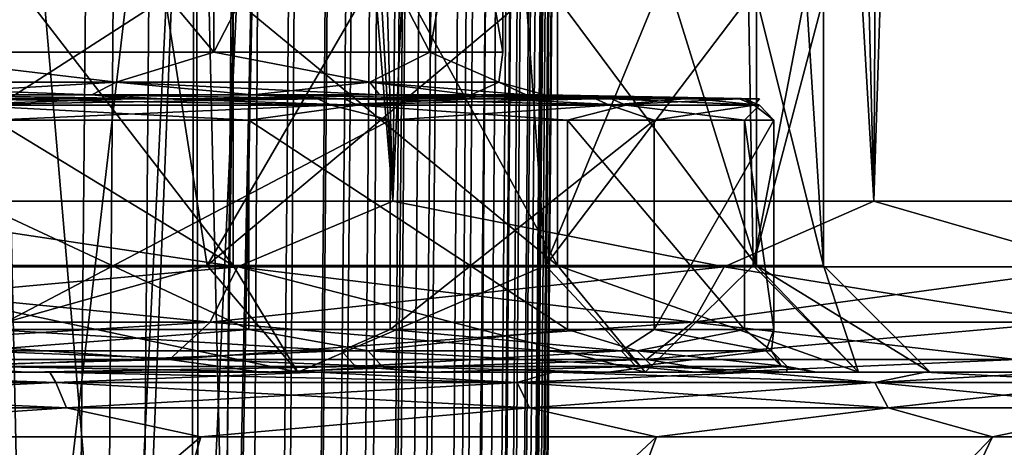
# Model space of a CAD drawing. Header units: metres. Extents: x -90 to 90, y -173 to 74.
# Tile 263 of 564: x 15.49 to 20.1, y -55.85 to -53.85. Entities that reach past the tile are written whole.
import ezdxf

# ---------------------------------------------------------------- set-up
doc = ezdxf.new("R2010")
doc.units = ezdxf.units.M
doc.layers.add('solid_509418_01', color=7, linetype='CONTINUOUS')

msp = doc.modelspace()

# ---------------------------------------------------------------- linework, layer by layer
at = {"layer": 'solid_509418_01'}
for points in [[(15.310402, 5.874205, -55.954029), (16.372875, 5.863698, -54.797184), (14.743927, -163.060379, -55.154385)], [(16.372875, 5.863698, -54.797184), (15.108577, -163.065353, -54.683773), (14.743927, -163.060379, -55.154385)], [(16.372875, 5.863698, -54.797184), (16.632189, 5.861065, -54.450817), (15.108577, -163.065353, -54.683773)], [(16.632189, 5.861065, -54.450817), (17.241098, 5.854723, -53.488232), (15.108577, -163.065353, -54.683773)], [(17.241098, 5.854723, -53.488232), (15.842864, -163.072327, -53.513393), (15.108577, -163.065353, -54.683773)], [(17.241098, 5.854723, -53.488232), (17.654461, 5.850226, -52.65501), (15.842864, -163.072327, -53.513393)], [(17.654461, 5.850226, -52.65501), (16.158733, -163.076126, -52.868156), (15.842864, -163.072327, -53.513393)], [(17.654461, 5.850226, -52.65501), (17.893648, 5.847503, -52.059464), (16.158733, -163.076126, -52.868156)], [(17.893648, 5.847503, -52.059464), (16.531191, -163.081726, -51.900558), (16.158733, -163.076126, -52.868156)], [(17.893648, 5.847503, -52.059464), (18.285818, 5.842616, -50.687416), (16.531191, -163.081726, -51.900558)], [(18.285818, 5.842616, -50.687416), (16.807076, -163.083542, -50.873444), (16.531191, -163.081726, -51.900558)], [(18.285818, 5.842616, -50.687416), (18.314426, 5.842216, -50.546135), (16.807076, -163.083542, -50.873444)], [(18.314426, 5.842216, -50.546135), (16.906757, -163.086304, -50.330494), (16.807076, -163.083542, -50.873444)], [(18.314426, 5.842216, -50.546135), (18.493048, 5.838991, -48.985577), (16.906757, -163.086304, -50.330494)], [(18.493048, 5.838991, -48.985577), (18.499296, 5.838559, -48.632053), (16.906757, -163.086304, -50.330494)], [(18.499296, 5.838559, -48.632053), (17.762625, -78.575546, -48.718208), (16.906757, -163.086304, -50.330494)], [(17.025103, -163.087265, -40.650002), (17.762625, -78.575546, -48.718208), (18.499296, 5.838559, -48.632053)], [(17.025103, -163.087265, -40.650002), (18.499296, 5.838559, -48.632053), (18.499296, 5.838559, -40.650002)], [(18.482216, 4.496449, -40.52322), (17.025103, -163.087265, -40.650002), (18.499296, 5.838559, -40.650002)], [(18.482216, 4.496449, -40.52322), (18.455626, 3.206256, -40.40168), (17.025103, -163.087265, -40.650002)], [(18.455626, 3.206256, -40.40168), (18.444931, 2.790838, -40.36272), (17.025103, -163.087265, -40.650002)], [(18.444931, 2.790838, -40.36272), (18.419622, 1.93673, -40.282879), (17.025103, -163.087265, -40.650002)], [(18.419622, 1.93673, -40.282879), (16.952126, -163.086624, -40.18782), (17.025103, -163.087265, -40.650002)], [(18.419622, 1.93673, -40.282879), (18.373222, 0.655576, -40.164223), (16.952126, -163.086624, -40.18782)], [(18.373222, 0.655576, -40.164223), (18.334635, -0.239975, -40.082218), (16.952126, -163.086624, -40.18782)], [(18.334635, -0.239975, -40.082218), (18.315598, -0.642867, -40.045658), (16.952126, -163.086624, -40.18782)], [(18.315598, -0.642867, -40.045658), (18.248158, -1.919632, -39.931229), (16.952126, -163.086624, -40.18782)], [(18.248158, -1.919632, -39.931229), (18.17218, -3.157197, -39.822956), (16.952126, -163.086624, -40.18782)], [(18.17218, -3.157197, -39.822956), (18.167789, -3.223787, -39.817219), (16.952126, -163.086624, -40.18782)], [(18.167789, -3.223787, -39.817219), (16.739193, -163.084778, -39.769085), (16.952126, -163.086624, -40.18782)], [(18.167789, -3.223787, -39.817219), (18.088278, -4.353554, -39.721313), (16.739193, -163.084778, -39.769085)], [(18.088278, -4.353554, -39.721313), (17.992371, -5.564013, -39.622272), (16.739193, -163.084778, -39.769085)], [(17.992371, -5.564013, -39.622272), (17.943262, -6.131329, -39.577263), (16.739193, -163.084778, -39.769085)], [(17.943262, -6.131329, -39.577263), (17.880413, -6.816848, -39.52449), (16.739193, -163.084778, -39.769085)], [(17.880413, -6.816848, -39.52449), (16.407185, -163.081879, -39.436752), (16.739193, -163.084778, -39.769085)], [(17.880413, -6.816848, -39.52449), (17.753563, -8.080314, -39.432198), (16.407185, -163.081879, -39.436752)], [(17.753563, -8.080314, -39.432198), (17.654057, -8.979329, -39.371258), (16.407185, -163.081879, -39.436752)], [(17.654057, -8.979329, -39.371258), (17.613789, -9.32199, -39.349133), (16.407185, -163.081879, -39.436752)], [(17.613789, -9.32199, -39.349133), (17.456699, -10.569541, -39.275501), (16.407185, -163.081879, -39.436752)], [(17.456699, -10.569541, -39.275501), (15.988667, -163.078217, -39.223415), (16.407185, -163.081879, -39.436752)], [(17.456699, -10.569541, -39.275501), (17.2904, -11.747025, -39.217407), (15.988667, -163.078217, -39.223415)], [(17.2904, -11.747025, -39.217407), (17.275391, -11.847698, -39.2131), (15.988667, -163.078217, -39.223415)], [(17.275391, -11.847698, -39.2131), (17.064644, -13.152588, -39.167915), (15.988667, -163.078217, -39.223415)], [(17.064644, -13.152588, -39.167915), (16.821955, -14.476129, -39.150002), (15.988667, -163.078217, -39.223415)], [(-15.525159, -163.074173, -39.150002), (15.525159, -163.074173, -39.150002), (16.821955, -14.476129, -39.150002)], [(13.523117, -16.790075, -39.150002), (-15.525159, -163.074173, -39.150002), (16.821955, -14.476129, -39.150002)], [(15.988667, -163.078217, -39.223415), (16.821955, -14.476129, -39.150002), (15.525159, -163.074173, -39.150002)], [(14.462703, -54.700001, 17.236015), (17.235989, -54.700001, 14.462736), (14.510107, -21.718658, 17.196127)], [(17.235989, -54.700001, 14.462736), (15.383373, -21.907896, 16.419556), (14.510107, -21.718658, 17.196127)], [(14.462703, -54.700001, -17.236015), (15.462396, -21.927004, -16.345161), (16.317293, -22, -15.491803)], [(17.235989, -54.700001, 14.462736), (16.317293, -22, 15.491803), (15.383373, -21.907896, 16.419556)], [(17.235987, -54.700001, -14.462736), (14.462703, -54.700001, -17.236015), (16.317293, -22, -15.491803)], [(17.235989, -54.700001, 14.462736), (17.564936, -22, 14.061402), (16.317293, -22, 15.491803)], [(17.235987, -54.700001, -14.462736), (16.317293, -22, -15.491803), (17.564936, -22, -14.061402)], [(17.235987, -54.700001, -14.462736), (17.564936, -22, -14.061402), (18.68758, -22, -12.530935)], [(19.485565, -54.700001, -11.250012), (17.235987, -54.700001, -14.462736), (18.68758, -22, -12.530935)], [(17.235989, -54.700001, 14.462736), (19.485565, -54.700001, 11.250012), (17.564936, -22, 14.061402)], [(19.485565, -54.700001, 11.250012), (18.68758, -22, 12.530935), (17.564936, -22, 14.061402)], [(19.485565, -54.700001, 11.250012), (19.677237, -22, 10.911294), (18.68758, -22, 12.530935)], [(19.485565, -54.700001, -11.250012), (18.68758, -22, -12.530935), (19.677238, -22, -10.911293)], [(19.485565, -54.700001, 11.250012), (21.143082, -54.700001, 7.695462), (19.677237, -22, 10.911294)], [(19.485565, -54.700001, -11.250012), (19.677238, -22, -10.911293), (20.526865, -22, -9.214003)], [(21.14308, -54.700001, -7.695463), (19.485565, -54.700001, -11.250012), (20.526865, -22, -9.214003)], [(21.143082, -54.700001, 7.695462), (20.526865, -22, 9.214003), (19.677237, -22, 10.911294)], [(15.364945, -50.991272, -6.364369), (14.890366, -58.490379, -7.108235), (15.529977, -58.490379, -5.574032)], [(15.364945, -50.991272, -6.364369), (15.529977, -58.490379, -5.574032), (16.012087, -58.490379, -3.982845)], [(16.31134, -50.991272, -3.244527), (15.364945, -50.991272, -6.364369), (16.012087, -58.490379, -3.982845)], [(15.364945, -50.991272, 6.364369), (16.311338, -50.991272, 3.244527), (15.436049, -58.490379, 5.8291)], [(16.311338, -50.991272, 3.244527), (15.944321, -58.490379, 4.246016), (15.436049, -58.490379, 5.8291)], [(16.311338, -50.991272, 3.244527), (16.290689, -58.490379, 2.619821), (15.944321, -58.490379, 4.246016)], [(16.31134, -50.991272, -3.244527), (16.012087, -58.490379, -3.982845), (16.331627, -58.490379, -2.351161)], [(16.630898, -50.991272, 0), (16.471638, -58.490379, 0.967023), (16.290689, -58.490379, 2.619821)], [(16.311338, -50.991272, 3.244527), (16.630898, -50.991272, 0), (16.290689, -58.490379, 2.619821)], [(16.31134, -50.991272, -3.244527), (16.331627, -58.490379, -2.351161), (16.485331, -58.490379, -0.6956)], [(16.630898, -50.991272, 0), (16.31134, -50.991272, -3.244527), (16.485331, -58.490379, -0.6956)], [(16.630898, -50.991272, 0), (16.485331, -58.490379, -0.6956), (16.471638, -58.490379, 0.967023)], [(14.758577, -52.046539, -9.861384), (16.398855, -52.046539, -6.792648), (14.758585, -54.00346, -9.861372)], [(16.398855, -52.046539, -6.792648), (16.398861, -54.00346, -6.792631), (14.758585, -54.00346, -9.861372)], [(14.758603, -52.046539, 9.861345), (14.758585, -54.00346, 9.861372), (16.398861, -54.00346, 6.792631)], [(16.398872, -52.046539, 6.792603), (14.758603, -52.046539, 9.861345), (16.398861, -54.00346, 6.792631)], [(16.398855, -52.046539, -6.792648), (17.408934, -52.046539, -3.462874), (16.398861, -54.00346, -6.792631)], [(17.408934, -52.046539, -3.462874), (17.408939, -54.00346, -3.462853), (16.398861, -54.00346, -6.792631)], [(16.398872, -52.046539, 6.792603), (16.398861, -54.00346, 6.792631), (17.408939, -54.00346, 3.462853)], [(17.408943, -52.046539, 3.462826), (16.398872, -52.046539, 6.792603), (17.408939, -54.00346, 3.462853)], [(17.408934, -52.046539, -3.462874), (17.75, -52.046539, -0.000023), (17.408939, -54.00346, -3.462853)], [(17.75, -52.046539, -0.000023), (17.75, -54.00346, 0), (17.408939, -54.00346, -3.462853)], [(17.408943, -52.046539, 3.462826), (17.408939, -54.00346, 3.462853), (17.75, -54.00346, 0)], [(17.75, -52.046539, -0.000023), (17.408943, -52.046539, 3.462826), (17.75, -54.00346, 0)], [(16.169998, -53.75, 10.444791), (16.36668, -55, 10.13382), (14.225922, -55, 12.968641)], [(15.099399, -53.75, 11.940295), (16.169998, -53.75, 10.444791), (14.225922, -55, 12.968641)], [(14.434651, -53.75, -12.735908), (14.434651, -55, -12.735908), (16.488895, -55, -9.933722)], [(15.525125, -53.75, -11.381257), (14.434651, -53.75, -12.735908), (16.488895, -55, -9.933722)], [(16.488895, -53.75, -9.933722), (15.525125, -53.75, -11.381257), (16.488895, -55, -9.933722)], [(16.169998, -53.75, 10.444791), (17.093, -53.75, 8.853916), (16.36668, -55, 10.13382)], [(17.859972, -53.75, 7.182191), (17.95009, -55, 6.953902), (16.36668, -55, 10.13382)], [(17.093, -53.75, 8.853916), (17.859972, -53.75, 7.182191), (16.36668, -55, 10.13382)], [(16.488895, -53.75, -9.933722), (16.488895, -55, -9.933722), (18.005964, -55, -6.807917)], [(17.318098, -53.75, -8.405117), (16.488895, -53.75, -9.933722), (18.005964, -55, -6.807917)], [(18.005964, -53.75, -6.807917), (17.318098, -53.75, -8.405117), (18.005964, -55, -6.807917)], [(17.859972, -53.75, 7.182191), (18.463909, -53.75, 5.444868), (17.95009, -55, 6.953902)], [(18.899284, -53.75, 3.657804), (18.922232, -55, 3.537178), (17.95009, -55, 6.953902)], [(18.463909, -53.75, 5.444868), (18.899284, -53.75, 3.657804), (17.95009, -55, 6.953902)], [(18.005964, -53.75, -6.807917), (18.005964, -55, -6.807917), (18.936438, -55, -3.460324)], [(18.546883, -53.75, -5.155156), (18.005964, -53.75, -6.807917), (18.936438, -55, -3.460324)], [(18.936438, -53.75, -3.460324), (18.546883, -53.75, -5.155156), (18.936438, -55, -3.460324)], [(18.899284, -53.75, 3.657804), (19.162119, -53.75, 1.837308), (18.922232, -55, 3.537178)], [(19.25, -53.75), (19.25, -55), (18.922232, -55, 3.537178)], [(19.162119, -53.75, 1.837308), (19.25, -53.75), (18.922232, -55, 3.537178)], [(18.936438, -53.75, -3.460324), (18.936438, -55, -3.460324), (19.25, -55)], [(19.17145, -53.75, -1.737251), (18.936438, -53.75, -3.460324), (19.25, -55)], [(19.25, -53.75), (19.17145, -53.75, -1.737251), (19.25, -55)], [(15.940486, -54.143642, -7.937419), (14.210572, -54.143642, -10.731326), (14.758585, -54.00346, -9.861372)], [(14.210572, -54.143642, 10.731326), (15.940486, -54.143642, 7.937419), (14.758585, -54.00346, 9.861372)], [(15.940486, -54.143642, -7.937419), (14.758585, -54.00346, -9.861372), (16.398861, -54.00346, -6.792631)], [(15.940486, -54.143642, 7.937419), (16.398861, -54.00346, 6.792631), (14.758585, -54.00346, 9.861372)], [(17.127565, -54.143642, -4.873213), (15.940486, -54.143642, -7.937419), (16.398861, -54.00346, -6.792631)], [(15.940486, -54.143642, 7.937419), (17.127565, -54.143642, 4.873213), (16.398861, -54.00346, 6.792631)], [(17.127565, -54.143642, -4.873213), (16.398861, -54.00346, -6.792631), (17.408939, -54.00346, -3.462853)], [(17.127565, -54.143642, 4.873213), (17.408939, -54.00346, 3.462853), (16.398861, -54.00346, 6.792631)], [(17.731386, -54.143642, -1.643055), (17.127565, -54.143642, -4.873213), (17.408939, -54.00346, -3.462853)], [(17.127565, -54.143642, 4.873213), (17.731386, -54.143642, 1.643055), (17.408939, -54.00346, 3.462853)], [(17.731386, -54.143642, -1.643055), (17.408939, -54.00346, -3.462853), (17.75, -54.00346, 0)], [(17.731386, -54.143642, 1.643055), (17.75, -54.00346, 0), (17.408939, -54.00346, 3.462853)], [(17.731386, -54.143642, 1.643055), (17.731386, -54.143642, -1.643055), (17.75, -54.00346, 0)], [(14.210572, -54.143642, 10.731326), (14.921967, -54.20343, 9.970563), (15.8274, -54.20343, 8.459941)], [(14.210572, -54.143642, 10.731326), (15.8274, -54.20343, 8.459941), (15.940486, -54.143642, 7.937419)], [(15.940486, -54.143642, -7.937419), (14.921966, -54.20343, -9.970564), (14.210572, -54.143642, -10.731326)], [(15.940486, -54.143642, -7.937419), (15.8274, -54.20343, -8.459941), (14.921966, -54.20343, -9.970564)], [(15.940486, -54.143642, 7.937419), (15.8274, -54.20343, 8.459941), (16.580408, -54.20343, 6.867844)], [(15.940486, -54.143642, -7.937419), (16.580408, -54.20343, -6.867845), (15.8274, -54.20343, -8.459941)], [(15.940486, -54.143642, 7.937419), (16.580408, -54.20343, 6.867844), (17.173737, -54.20343, 5.209606)], [(15.940486, -54.143642, 7.937419), (17.173737, -54.20343, 5.209606), (17.127565, -54.143642, 4.873213)], [(17.127565, -54.143642, -4.873213), (16.580408, -54.20343, -6.867845), (15.940486, -54.143642, -7.937419)], [(17.127565, -54.143642, -4.873213), (17.173737, -54.20343, -5.209607), (16.580408, -54.20343, -6.867845)], [(17.127565, -54.143642, 4.873213), (17.173737, -54.20343, 5.209606), (17.601671, -54.20343, 3.501197)], [(17.127565, -54.143642, 4.873213), (17.601671, -54.20343, 3.501197), (17.860092, -54.20343, 1.759069)], [(17.127565, -54.143642, 4.873213), (17.860092, -54.20343, 1.759069), (17.731386, -54.143642, 1.643055)], [(17.127565, -54.143642, -4.873213), (17.601671, -54.20343, -3.501197), (17.173737, -54.20343, -5.209607)], [(17.731386, -54.143642, -1.643055), (17.601671, -54.20343, -3.501197), (17.127565, -54.143642, -4.873213)], [(17.731386, -54.143642, -1.643055), (17.860092, -54.20343, -1.759069), (17.601671, -54.20343, -3.501197)], [(17.731386, -54.143642, 1.643055), (17.860092, -54.20343, 1.759069), (17.94651, -54.20343, 0)], [(17.731386, -54.143642, -1.643055), (17.94651, -54.20343, 0), (17.860092, -54.20343, -1.759069)], [(17.731386, -54.143642, 1.643055), (17.94651, -54.20343, 0), (17.731386, -54.143642, -1.643055)], [(14.921966, -54.20343, -9.970564), (16.014273, -54.220978, -10.13468), (15.005904, -54.220978, -11.575469)], [(14.921966, -54.20343, -9.970564), (15.8274, -54.20343, -8.459941), (16.014273, -54.220978, -10.13468)], [(14.921967, -54.20343, 9.970563), (15.172437, -54.220978, 11.356311), (16.159784, -54.220978, 9.901011)], [(15.8274, -54.20343, 8.459941), (14.921967, -54.20343, 9.970563), (16.159784, -54.220978, 9.901011)], [(15.8274, -54.20343, -8.459941), (16.884748, -54.220978, -8.606621), (16.014273, -54.220978, -10.13468)], [(15.8274, -54.20343, -8.459941), (16.580408, -54.20343, -6.867845), (16.884748, -54.220978, -8.606621)], [(15.8274, -54.20343, 8.459941), (16.159784, -54.220978, 9.901011), (17.007975, -54.220978, 8.360468)], [(16.580408, -54.20343, 6.867844), (15.8274, -54.20343, 8.459941), (17.007975, -54.220978, 8.360468)], [(16.580408, -54.20343, -6.867845), (17.609835, -54.220978, -7.004455), (16.884748, -54.220978, -8.606621)], [(16.580408, -54.20343, -6.867845), (17.173737, -54.20343, -5.209607), (17.609835, -54.220978, -7.004455)], [(16.580408, -54.20343, 6.867844), (17.007975, -54.220978, 8.360468), (17.709715, -54.220978, 6.747937)], [(17.173737, -54.20343, 5.209606), (16.580408, -54.20343, 6.867844), (17.709715, -54.220978, 6.747937)], [(17.173737, -54.20343, -5.209607), (18.183285, -54.220978, -5.341982), (17.609835, -54.220978, -7.004455)], [(17.173737, -54.20343, -5.209607), (17.601671, -54.20343, -3.501197), (18.183285, -54.220978, -5.341982)], [(17.173737, -54.20343, 5.209606), (17.709715, -54.220978, 6.747937), (18.258961, -54.220978, 5.077304)], [(17.601671, -54.20343, 3.501197), (17.173737, -54.20343, 5.209606), (18.258961, -54.220978, 5.077304)], [(17.601671, -54.20343, -3.501197), (18.60017, -54.220978, -3.633502), (18.183285, -54.220978, -5.341982)], [(17.601671, -54.20343, -3.501197), (17.860092, -54.20343, -1.759069), (18.60017, -54.220978, -3.633502)], [(17.601671, -54.20343, 3.501197), (18.258961, -54.220978, 5.077304), (18.650984, -54.220978, 3.362952)], [(17.860092, -54.20343, 1.759069), (17.601671, -54.20343, 3.501197), (18.650984, -54.220978, 3.362952)], [(17.860092, -54.20343, -1.759069), (18.856894, -54.220978, -1.893724), (18.60017, -54.220978, -3.633502)], [(17.860092, -54.20343, -1.759069), (18.951246, -54.220978, -0.137625), (18.856894, -54.220978, -1.893724)], [(17.860092, -54.20343, -1.759069), (17.94651, -54.20343, 0), (18.951246, -54.220978, -0.137625)], [(17.860092, -54.20343, 1.759069), (18.650984, -54.220978, 3.362952), (18.88241, -54.220978, 1.619641)], [(17.94651, -54.20343, 0), (17.860092, -54.20343, 1.759069), (18.88241, -54.220978, 1.619641)], [(17.94651, -54.20343, 0), (18.88241, -54.220978, 1.619641), (18.951246, -54.220978, -0.137625)], [(15.228189, -54.25087, 11.397942), (14.46661, -54.320961, 12.394341), (16.56254, -54.320961, 9.411947)], [(15.060991, -54.25087, -11.617975), (15.005904, -54.220978, -11.575469), (16.014273, -54.220978, -10.13468)], [(15.060991, -54.25087, -11.617975), (16.014273, -54.220978, -10.13468), (16.884748, -54.220978, -8.606621)], [(15.060991, -54.25087, -11.617975), (16.884748, -54.220978, -8.606621), (16.946735, -54.25087, -8.638227)], [(15.060991, -54.25087, -11.617975), (16.946735, -54.25087, -8.638227), (15.358074, -54.320961, -11.270849)], [(17.070444, -54.25087, 8.391112), (16.159784, -54.220978, 9.901011), (15.172437, -54.220978, 11.356311)], [(17.070444, -54.25087, 8.391112), (15.172437, -54.220978, 11.356311), (15.228189, -54.25087, 11.397942)], [(17.070444, -54.25087, 8.391112), (15.228189, -54.25087, 11.397942), (16.56254, -54.320961, 9.411947)], [(16.946735, -54.25087, -8.638227), (17.22369, -54.320961, -8.139225), (15.358074, -54.320961, -11.270849)], [(17.070444, -54.25087, 8.391112), (17.007975, -54.220978, 8.360468), (16.159784, -54.220978, 9.901011)], [(17.070444, -54.25087, 8.391112), (16.56254, -54.320961, 9.411947), (18.052036, -54.320961, 6.084938)], [(16.946735, -54.25087, -8.638227), (16.884748, -54.220978, -8.606621), (17.609835, -54.220978, -7.004455)], [(16.946735, -54.25087, -8.638227), (17.609835, -54.220978, -7.004455), (18.183285, -54.220978, -5.341982)], [(16.946735, -54.25087, -8.638227), (18.183285, -54.220978, -5.341982), (18.250044, -54.25087, -5.361595)], [(16.946735, -54.25087, -8.638227), (18.250044, -54.25087, -5.361595), (17.22369, -54.320961, -8.139225)], [(18.326012, -54.25087, 5.095892), (17.709715, -54.220978, 6.747937), (17.007975, -54.220978, 8.360468)], [(18.326012, -54.25087, 5.095892), (17.007975, -54.220978, 8.360468), (17.070444, -54.25087, 8.391112)], [(18.326012, -54.25087, 5.095892), (17.070444, -54.25087, 8.391112), (18.052036, -54.320961, 6.084938)], [(18.250044, -54.25087, -5.361595), (18.458666, -54.320961, -4.709584), (17.22369, -54.320961, -8.139225)], [(18.326012, -54.25087, 5.095892), (18.258961, -54.220978, 5.077304), (17.709715, -54.220978, 6.747937)], [(18.326012, -54.25087, 5.095892), (18.052036, -54.320961, 6.084938), (18.880562, -54.320961, 2.535129)], [(18.250044, -54.25087, -5.361595), (18.183285, -54.220978, -5.341982), (18.60017, -54.220978, -3.633502)], [(18.250044, -54.25087, -5.361595), (18.60017, -54.220978, -3.633502), (18.856894, -54.220978, -1.893724)], [(18.250044, -54.25087, -5.361595), (18.856894, -54.220978, -1.893724), (18.926125, -54.25087, -1.900693)], [(18.250044, -54.25087, -5.361595), (18.926125, -54.25087, -1.900693), (18.458666, -54.320961, -4.709584)], [(18.95174, -54.25087, 1.625533), (18.650984, -54.220978, 3.362952), (18.258961, -54.220978, 5.077304)], [(18.95174, -54.25087, 1.625533), (18.258961, -54.220978, 5.077304), (18.326012, -54.25087, 5.095892)], [(18.95174, -54.25087, 1.625533), (18.326012, -54.25087, 5.095892), (18.880562, -54.320961, 2.535129)], [(18.926125, -54.25087, -1.900693), (19.01778, -54.320961, -1.107503), (18.458666, -54.320961, -4.709584)], [(18.95174, -54.25087, 1.625533), (18.88241, -54.220978, 1.619641), (18.650984, -54.220978, 3.362952)], [(18.926125, -54.25087, -1.900693), (18.856894, -54.220978, -1.893724), (18.951246, -54.220978, -0.137625)], [(18.95174, -54.25087, 1.625533), (18.880562, -54.320961, 2.535129), (19.01778, -54.320961, -1.107503)], [(18.926125, -54.25087, -1.900693), (18.951246, -54.220978, -0.137625), (18.88241, -54.220978, 1.619641)], [(18.926125, -54.25087, -1.900693), (18.88241, -54.220978, 1.619641), (18.95174, -54.25087, 1.625533)], [(18.926125, -54.25087, -1.900693), (18.95174, -54.25087, 1.625533), (19.01778, -54.320961, -1.107503)], [(14.46661, -54.320961, 12.394341), (14.466615, -55.299999, 12.394336), (16.562544, -55.299999, 9.41194)], [(16.56254, -54.320961, 9.411947), (14.46661, -54.320961, 12.394341), (16.562544, -55.299999, 9.41194)], [(17.22369, -54.320961, -8.139225), (17.223682, -55.299999, -8.13924), (15.358064, -55.299999, -11.270864)], [(15.358074, -54.320961, -11.270849), (17.22369, -54.320961, -8.139225), (15.358064, -55.299999, -11.270864)], [(16.56254, -54.320961, 9.411947), (16.562544, -55.299999, 9.41194), (18.05204, -55.299999, 6.084928)], [(18.052036, -54.320961, 6.084938), (16.56254, -54.320961, 9.411947), (18.05204, -55.299999, 6.084928)], [(18.458666, -54.320961, -4.709584), (18.458662, -55.299999, -4.709599), (17.223682, -55.299999, -8.13924)], [(17.22369, -54.320961, -8.139225), (18.458666, -54.320961, -4.709584), (17.223682, -55.299999, -8.13924)], [(18.052036, -54.320961, 6.084938), (18.05204, -55.299999, 6.084928), (18.880564, -55.299999, 2.535116)], [(18.880562, -54.320961, 2.535129), (18.052036, -54.320961, 6.084938), (18.880564, -55.299999, 2.535116)], [(19.01778, -54.320961, -1.107503), (19.017778, -55.299999, -1.107517), (18.458662, -55.299999, -4.709599)], [(18.458666, -54.320961, -4.709584), (19.01778, -54.320961, -1.107503), (18.458662, -55.299999, -4.709599)], [(18.880562, -54.320961, 2.535129), (18.880564, -55.299999, 2.535116), (19.017778, -55.299999, -1.107517)], [(19.01778, -54.320961, -1.107503), (18.880562, -54.320961, 2.535129), (19.017778, -55.299999, -1.107517)], [(16.508986, -55.006145, -15.197592), (13.782383, -55.006145, -17.707605), (14.462703, -54.700001, -17.236015)], [(13.782383, -55.006145, 17.707605), (16.508986, -55.006145, 15.197592), (14.462703, -54.700001, 17.236015)], [(16.508986, -55.006145, -15.197592), (14.462703, -54.700001, -17.236015), (17.235987, -54.700001, -14.462736)], [(16.508986, -55.006145, 15.197592), (17.235989, -54.700001, 14.462736), (14.462703, -54.700001, 17.236015)], [(18.785265, -55.006145, -12.273026), (16.508986, -55.006145, -15.197592), (17.235987, -54.700001, -14.462736)], [(16.508986, -55.006145, 15.197592), (18.785265, -55.006145, 12.273026), (17.235989, -54.700001, 14.462736)], [(18.785265, -55.006145, -12.273026), (17.235987, -54.700001, -14.462736), (19.485565, -54.700001, -11.250012)], [(18.785265, -55.006145, 12.273026), (19.485565, -54.700001, 11.250012), (17.235989, -54.700001, 14.462736)], [(20.549133, -55.006145, -9.013685), (18.785265, -55.006145, -12.273026), (19.485565, -54.700001, -11.250012)], [(18.785265, -55.006145, 12.273026), (20.549133, -55.006145, 9.013685), (19.485565, -54.700001, 11.250012)], [(20.549133, -55.006145, -9.013685), (19.485565, -54.700001, -11.250012), (21.14308, -54.700001, -7.695463)], [(20.549133, -55.006145, 9.013685), (21.143082, -54.700001, 7.695462), (19.485565, -54.700001, 11.250012)], [(14.225922, -55, 12.968641), (16.36668, -55, 10.13382), (14.595427, -55.5, 13.305489)], [(14.434651, -55, -12.735908), (14.595427, -55.5, -13.305489), (16.791788, -55.5, -10.397036)], [(14.434651, -55, -12.735908), (16.791788, -55.5, -10.397036), (16.488895, -55, -9.933722)], [(16.36668, -55, 10.13382), (16.791788, -55.5, 10.397036), (14.595427, -55.5, 13.305489)], [(16.36668, -55, 10.13382), (17.95009, -55, 6.953902), (16.791788, -55.5, 10.397036)], [(16.488895, -55, -9.933722), (16.791788, -55.5, -10.397036), (18.416327, -55.5, -7.134523)], [(16.488895, -55, -9.933722), (18.416327, -55.5, -7.134523), (18.005964, -55, -6.807917)], [(17.95009, -55, 6.953902), (18.416327, -55.5, 7.134523), (16.791788, -55.5, 10.397036)], [(17.95009, -55, 6.953902), (18.922232, -55, 3.537178), (18.416327, -55.5, 7.134523)], [(18.005964, -55, -6.807917), (18.416327, -55.5, -7.134523), (19.413719, -55.5, -3.629053)], [(18.005964, -55, -6.807917), (19.413719, -55.5, -3.629053), (18.936438, -55, -3.460324)], [(18.922232, -55, 3.537178), (19.413719, -55.5, 3.629053), (18.416327, -55.5, 7.134523)], [(18.922232, -55, 3.537178), (19.25, -55), (19.413719, -55.5, 3.629053)], [(18.936438, -55, -3.460324), (19.413719, -55.5, -3.629053), (19.75, -55.5)], [(18.936438, -55, -3.460324), (19.75, -55.5), (19.25, -55)], [(19.25, -55), (19.75, -55.5), (19.413719, -55.5, 3.629053)], [(13.675731, -55.265907, -17.57058), (13.782383, -55.006145, -17.707605), (16.508986, -55.006145, -15.197592)], [(16.381233, -55.265907, -15.079988), (13.675731, -55.265907, -17.57058), (16.508986, -55.006145, -15.197592)], [(13.675731, -55.265907, 17.57058), (16.381233, -55.265907, 15.079988), (13.782383, -55.006145, 17.707605)], [(16.381233, -55.265907, 15.079988), (16.508986, -55.006145, 15.197592), (13.782383, -55.006145, 17.707605)], [(16.381233, -55.265907, -15.079988), (16.508986, -55.006145, -15.197592), (18.785265, -55.006145, -12.273026)], [(18.6399, -55.265907, -12.178054), (16.381233, -55.265907, -15.079988), (18.785265, -55.006145, -12.273026)], [(16.381233, -55.265907, 15.079988), (18.6399, -55.265907, 12.178054), (16.508986, -55.006145, 15.197592)], [(18.6399, -55.265907, 12.178054), (18.785265, -55.006145, 12.273026), (16.508986, -55.006145, 15.197592)], [(18.6399, -55.265907, -12.178054), (18.785265, -55.006145, -12.273026), (20.549133, -55.006145, -9.013685)], [(20.390118, -55.265907, -8.943934), (18.6399, -55.265907, -12.178054), (20.549133, -55.006145, -9.013685)], [(18.6399, -55.265907, 12.178054), (20.390118, -55.265907, 8.943934), (18.785265, -55.006145, 12.273026)], [(20.390118, -55.265907, 8.943934), (20.549133, -55.006145, 9.013685), (18.785265, -55.006145, 12.273026)], [(13.675731, -55.265907, 17.57058), (13.516098, -55.439342, 17.365484), (16.190022, -55.439342, 14.903964)], [(16.381233, -55.265907, -15.079988), (16.190022, -55.439342, -14.903964), (13.516098, -55.439342, -17.365484)], [(16.381233, -55.265907, -15.079988), (13.516098, -55.439342, -17.365484), (13.675731, -55.265907, -17.57058)], [(13.675731, -55.265907, 17.57058), (16.190022, -55.439342, 14.903964), (16.381233, -55.265907, 15.079988)], [(16.381233, -55.265907, 15.079988), (16.190022, -55.439342, 14.903964), (18.422323, -55.439342, 12.035904)], [(18.6399, -55.265907, -12.178054), (18.422323, -55.439342, -12.035904), (16.190022, -55.439342, -14.903964)], [(18.6399, -55.265907, -12.178054), (16.190022, -55.439342, -14.903964), (16.381233, -55.265907, -15.079988)], [(16.381233, -55.265907, 15.079988), (18.422323, -55.439342, 12.035904), (18.6399, -55.265907, 12.178054)], [(18.6399, -55.265907, 12.178054), (18.422323, -55.439342, 12.035904), (20.152111, -55.439342, 8.839536)], [(20.390118, -55.265907, -8.943934), (20.152111, -55.439342, -8.839536), (18.422323, -55.439342, -12.035904)], [(20.390118, -55.265907, -8.943934), (18.422323, -55.439342, -12.035904), (18.6399, -55.265907, -12.178054)], [(18.6399, -55.265907, 12.178054), (20.152111, -55.439342, 8.839536), (20.390118, -55.265907, 8.943934)], [(15.272597, -55.400002, 11.431181), (16.562544, -55.299999, 9.41194), (14.466615, -55.299999, 12.394336)], [(16.996155, -55.400002, -8.663418), (15.104913, -55.400002, -11.651855), (15.358064, -55.299999, -11.270864)], [(15.272597, -55.400002, 11.431181), (17.120224, -55.400002, 8.415583), (16.562544, -55.299999, 9.41194)], [(16.996155, -55.400002, -8.663418), (15.358064, -55.299999, -11.270864), (17.223682, -55.299999, -8.13924)], [(17.120224, -55.400002, 8.415583), (18.05204, -55.299999, 6.084928), (16.562544, -55.299999, 9.41194)], [(18.303265, -55.400002, -5.377231), (16.996155, -55.400002, -8.663418), (17.223682, -55.299999, -8.13924)], [(17.120224, -55.400002, 8.415583), (18.379454, -55.400002, 5.110753), (18.05204, -55.299999, 6.084928)], [(18.303265, -55.400002, -5.377231), (17.223682, -55.299999, -8.13924), (18.458662, -55.299999, -4.709599)], [(18.379454, -55.400002, 5.110753), (18.880564, -55.299999, 2.535116), (18.05204, -55.299999, 6.084928)], [(18.981316, -55.400002, -1.906236), (18.303265, -55.400002, -5.377231), (18.458662, -55.299999, -4.709599)], [(18.379454, -55.400002, 5.110753), (19.007008, -55.400002, 1.630273), (18.880564, -55.299999, 2.535116)], [(18.981316, -55.400002, -1.906236), (18.458662, -55.299999, -4.709599), (19.017778, -55.299999, -1.107517)], [(19.007008, -55.400002, 1.630273), (19.017778, -55.299999, -1.107517), (18.880564, -55.299999, 2.535116)], [(19.007008, -55.400002, 1.630273), (18.981316, -55.400002, -1.906236), (19.017778, -55.299999, -1.107517)], [(15.162948, -55.473259, -11.696623), (15.104913, -55.400002, -11.651855), (16.996155, -55.400002, -8.663418)], [(17.061457, -55.473259, -8.696704), (15.162948, -55.473259, -11.696623), (16.996155, -55.400002, -8.663418)], [(17.186003, -55.473259, 8.447916), (17.120224, -55.400002, 8.415583), (15.272597, -55.400002, 11.431181)], [(15.331277, -55.473259, 11.475101), (17.186003, -55.473259, 8.447916), (15.272597, -55.400002, 11.431181)], [(17.061457, -55.473259, -8.696704), (16.996155, -55.400002, -8.663418), (18.303265, -55.400002, -5.377231)], [(18.373589, -55.473259, -5.397891), (17.061457, -55.473259, -8.696704), (18.303265, -55.400002, -5.377231)], [(18.450069, -55.473259, 5.130389), (18.379454, -55.400002, 5.110753), (17.120224, -55.400002, 8.415583)], [(17.186003, -55.473259, 8.447916), (18.450069, -55.473259, 5.130389), (17.120224, -55.400002, 8.415583)], [(18.373589, -55.473259, -5.397891), (18.303265, -55.400002, -5.377231), (18.981316, -55.400002, -1.906236)], [(19.054245, -55.473259, -1.91356), (18.373589, -55.473259, -5.397891), (18.981316, -55.400002, -1.906236)], [(19.080034, -55.473259, 1.636537), (19.007008, -55.400002, 1.630273), (18.379454, -55.400002, 5.110753)], [(18.450069, -55.473259, 5.130389), (19.080034, -55.473259, 1.636537), (18.379454, -55.400002, 5.110753)], [(19.054245, -55.473259, -1.91356), (18.981316, -55.400002, -1.906236), (19.007008, -55.400002, 1.630273)], [(19.080034, -55.473259, 1.636537), (19.054245, -55.473259, -1.91356), (19.007008, -55.400002, 1.630273)], [(16.190022, -55.439342, 14.903964), (13.516098, -55.439342, 17.365484), (13.945704, -55.5, 16.625504)], [(13.516098, -55.439342, -17.365484), (16.190022, -55.439342, -14.903964), (13.945606, -55.5, -16.625584)], [(16.190022, -55.439342, -14.903964), (16.621218, -55.5, -13.950809), (13.945606, -55.5, -16.625584)], [(16.190022, -55.439342, 14.903964), (13.945704, -55.5, 16.625504), (16.6213, -55.5, 13.950713)], [(18.422323, -55.439342, 12.035904), (16.190022, -55.439342, 14.903964), (16.6213, -55.5, 13.950713)], [(16.190022, -55.439342, -14.903964), (18.422323, -55.439342, -12.035904), (16.621218, -55.5, -13.950809)], [(18.422323, -55.439342, -12.035904), (18.791607, -55.5, -10.85198), (16.621218, -55.5, -13.950809)], [(18.422323, -55.439342, 12.035904), (16.6213, -55.5, 13.950713), (18.791672, -55.5, 10.85187)], [(20.152111, -55.439342, 8.839536), (18.422323, -55.439342, 12.035904), (18.791672, -55.5, 10.85187)], [(18.422323, -55.439342, -12.035904), (20.152111, -55.439342, -8.839536), (18.791607, -55.5, -10.85198)], [(20.152111, -55.439342, -8.839536), (20.3908, -55.5, -7.423289), (18.791607, -55.5, -10.85198)], [(20.152111, -55.439342, 8.839536), (18.791672, -55.5, 10.85187), (20.390844, -55.5, 7.42317)], [(15.162948, -55.473259, -11.696623), (15.517233, -55.5, -11.391725), (13.063183, -55.5, -14.139142)], [(14.249637, -55.5, -15.634815), (13.063183, -55.5, -14.139142), (15.517233, -55.5, -11.391725)], [(15.658457, -55.546921, -14.414624), (13.072327, -55.546921, -16.795324), (14.249637, -55.5, -15.634815)], [(13.072327, -55.546921, 16.795324), (15.658457, -55.546921, 14.414624), (14.249612, -55.5, 15.634837)], [(14.595427, -55.5, -13.305489), (13.945606, -55.5, -16.625584), (16.621218, -55.5, -13.950809)], [(14.595427, -55.5, 13.305489), (16.6213, -55.5, 13.950713), (13.945704, -55.5, 16.625504)], [(14.249612, -55.5, 15.634837), (15.63155, -55.5, 14.253432), (14.618809, -55.5, 12.52406)], [(15.658457, -55.546921, 14.414624), (15.63155, -55.5, 14.253432), (14.249612, -55.5, 15.634837)], [(15.631572, -55.5, -14.253407), (14.249637, -55.5, -15.634815), (15.517233, -55.5, -11.391725)], [(15.658457, -55.546921, -14.414624), (14.249637, -55.5, -15.634815), (15.631572, -55.5, -14.253407)], [(14.595427, -55.5, 13.305489), (16.791788, -55.5, 10.397036), (16.6213, -55.5, 13.950713)], [(16.791788, -55.5, -10.397036), (14.595427, -55.5, -13.305489), (16.621218, -55.5, -13.950809)], [(15.331277, -55.473259, 11.475101), (14.618809, -55.5, 12.52406), (16.73686, -55.5, 9.509638)], [(15.63155, -55.5, 14.253432), (16.73686, -55.5, 9.509638), (14.618809, -55.5, 12.52406)], [(17.061457, -55.473259, -8.696704), (15.517233, -55.5, -11.391725), (15.162948, -55.473259, -11.696623)], [(15.331277, -55.473259, 11.475101), (16.73686, -55.5, 9.509638), (17.186003, -55.473259, 8.447916)], [(17.061457, -55.473259, -8.696704), (17.403666, -55.5, -8.226269), (15.517233, -55.5, -11.391725)], [(15.631572, -55.5, -14.253407), (15.517233, -55.5, -11.391725), (17.403666, -55.5, -8.226269)], [(15.63155, -55.5, 14.253432), (16.88097, -55.5, 12.748941), (16.73686, -55.5, 9.509638)], [(17.817465, -55.546921, 11.640731), (16.88097, -55.5, 12.748941), (15.63155, -55.5, 14.253432)], [(15.658457, -55.546921, 14.414624), (17.817465, -55.546921, 11.640731), (15.63155, -55.5, 14.253432)], [(16.880989, -55.5, -12.748915), (15.631572, -55.5, -14.253407), (17.403666, -55.5, -8.226269)], [(15.658457, -55.546921, -14.414624), (15.631572, -55.5, -14.253407), (16.880989, -55.5, -12.748915)], [(17.817465, -55.546921, -11.640731), (15.658457, -55.546921, -14.414624), (16.880989, -55.5, -12.748915)], [(16.791788, -55.5, -10.397036), (16.621218, -55.5, -13.950809), (18.791607, -55.5, -10.85198)], [(18.416327, -55.5, 7.134523), (18.791672, -55.5, 10.85187), (16.6213, -55.5, 13.950713)], [(16.791788, -55.5, 10.397036), (18.416327, -55.5, 7.134523), (16.6213, -55.5, 13.950713)], [(17.186003, -55.473259, 8.447916), (16.73686, -55.5, 9.509638), (18.242302, -55.5, 6.146399)], [(17.984751, -55.5, 11.137686), (18.242302, -55.5, 6.146399), (16.73686, -55.5, 9.509638)], [(16.88097, -55.5, 12.748941), (17.984751, -55.5, 11.137686), (16.73686, -55.5, 9.509638)], [(18.416327, -55.5, -7.134523), (16.791788, -55.5, -10.397036), (18.791607, -55.5, -10.85198)], [(17.817465, -55.546921, 11.640731), (17.984751, -55.5, 11.137686), (16.88097, -55.5, 12.748941)], [(17.98477, -55.5, -11.137657), (16.880989, -55.5, -12.748915), (17.403666, -55.5, -8.226269)], [(17.817465, -55.546921, -11.640731), (16.880989, -55.5, -12.748915), (17.98477, -55.5, -11.137657)], [(18.373589, -55.473259, -5.397891), (17.403666, -55.5, -8.226269), (17.061457, -55.473259, -8.696704)], [(17.186003, -55.473259, 8.447916), (18.242302, -55.5, 6.146399), (18.450069, -55.473259, 5.130389)], [(18.373589, -55.473259, -5.397891), (18.651634, -55.5, -4.762102), (17.403666, -55.5, -8.226269)], [(17.98477, -55.5, -11.137657), (17.403666, -55.5, -8.226269), (18.651634, -55.5, -4.762102)], [(17.817465, -55.546921, -11.640731), (17.98477, -55.5, -11.137657), (18.93573, -55.5, -9.430975)], [(19.490459, -55.546921, -8.549308), (17.817465, -55.546921, -11.640731), (18.93573, -55.5, -9.430975)], [(17.817465, -55.546921, 11.640731), (19.490459, -55.546921, 8.549308), (17.984751, -55.5, 11.137686)], [(17.984751, -55.5, 11.137686), (18.935715, -55.5, 9.431005), (18.242302, -55.5, 6.146399)], [(19.490459, -55.546921, 8.549308), (18.935715, -55.5, 9.431005), (17.984751, -55.5, 11.137686)], [(18.93573, -55.5, -9.430975), (17.98477, -55.5, -11.137657), (18.651634, -55.5, -4.762102)], [(18.450069, -55.473259, 5.130389), (18.242302, -55.5, 6.146399), (19.078875, -55.5, 2.560662)], [(18.935715, -55.5, 9.431005), (19.078875, -55.5, 2.560662), (18.242302, -55.5, 6.146399)], [(19.054245, -55.473259, -1.91356), (18.651634, -55.5, -4.762102), (18.373589, -55.473259, -5.397891)], [(18.416327, -55.5, 7.134523), (19.413719, -55.5, 3.629053), (18.791672, -55.5, 10.85187)], [(19.413719, -55.5, -3.629053), (18.416327, -55.5, -7.134523), (18.791607, -55.5, -10.85198)], [(18.450069, -55.473259, 5.130389), (19.078875, -55.5, 2.560662), (19.080034, -55.473259, 1.636537)], [(19.054245, -55.473259, -1.91356), (19.217131, -55.5, -1.12136), (18.651634, -55.5, -4.762102)], [(18.93573, -55.5, -9.430975), (18.651634, -55.5, -4.762102), (19.217131, -55.5, -1.12136)], [(19.413719, -55.5, -3.629053), (18.791607, -55.5, -10.85198), (20.3908, -55.5, -7.423289)], [(19.75, -55.5), (20.390844, -55.5, 7.42317), (18.791672, -55.5, 10.85187)], [(19.413719, -55.5, 3.629053), (19.75, -55.5), (18.791672, -55.5, 10.85187)], [(18.935715, -55.5, 9.431005), (19.725737, -55.5, 7.641898), (19.078875, -55.5, 2.560662)], [(19.490459, -55.546921, 8.549308), (19.725737, -55.5, 7.641898), (18.935715, -55.5, 9.431005)], [(19.725737, -55.5, 7.641898), (18.93573, -55.5, -9.430975), (19.217131, -55.5, -1.12136)], [(19.725737, -55.5, 7.641898), (19.72575, -55.5, -7.641866), (18.93573, -55.5, -9.430975)], [(19.490459, -55.546921, -8.549308), (18.93573, -55.5, -9.430975), (19.72575, -55.5, -7.641866)], [(19.080034, -55.473259, 1.636537), (19.217131, -55.5, -1.12136), (19.054245, -55.473259, -1.91356)], [(19.080034, -55.473259, 1.636537), (19.078875, -55.5, 2.560662), (19.217131, -55.5, -1.12136)], [(19.725737, -55.5, 7.641898), (19.217131, -55.5, -1.12136), (19.078875, -55.5, 2.560662)], [(19.75, -55.5), (19.413719, -55.5, -3.629053), (20.3908, -55.5, -7.423289)], [(19.490459, -55.546921, -8.549308), (19.72575, -55.5, -7.641866), (20.346403, -55.5, -5.789909)], [(20.631804, -55.546921, -5.224682), (19.490459, -55.546921, -8.549308), (20.346403, -55.5, -5.789909)], [(19.490459, -55.546921, 8.549308), (20.631804, -55.546921, 5.224682), (19.725737, -55.5, 7.641898)], [(19.725737, -55.5, 7.641898), (20.346394, -55.5, 5.789942), (19.72575, -55.5, -7.641866)], [(20.631804, -55.546921, 5.224682), (20.346394, -55.5, 5.789942), (19.725737, -55.5, 7.641898)], [(20.346394, -55.5, 5.789942), (20.346403, -55.5, -5.789909), (19.72575, -55.5, -7.641866)], [(19.75, -55.5), (20.3908, -55.5, -7.423289), (20.390844, -55.5, 7.42317)], [(13.114318, -55.665947, -16.849276), (13.072327, -55.546921, -16.795324), (15.658457, -55.546921, -14.414624)], [(15.708755, -55.665947, 14.460928), (15.658457, -55.546921, 14.414624), (13.072327, -55.546921, 16.795324)], [(13.114318, -55.665947, 16.849276), (15.708755, -55.665947, 14.460928), (13.072327, -55.546921, 16.795324)], [(15.708755, -55.665947, -14.460928), (13.114318, -55.665947, -16.849276), (15.658457, -55.546921, -14.414624)], [(15.708755, -55.665947, -14.460928), (15.658457, -55.546921, -14.414624), (17.817465, -55.546921, -11.640731)], [(17.874699, -55.665947, 11.678123), (17.817465, -55.546921, 11.640731), (15.658457, -55.546921, 14.414624)], [(15.708755, -55.665947, 14.460928), (17.874699, -55.665947, 11.678123), (15.658457, -55.546921, 14.414624)], [(17.874699, -55.665947, -11.678123), (15.708755, -55.665947, -14.460928), (17.817465, -55.546921, -11.640731)], [(17.874699, -55.665947, -11.678123), (17.817465, -55.546921, -11.640731), (19.490459, -55.546921, -8.549308)], [(19.553068, -55.665947, 8.576771), (19.490459, -55.546921, 8.549308), (17.817465, -55.546921, 11.640731)], [(17.874699, -55.665947, 11.678123), (19.553068, -55.665947, 8.576771), (17.817465, -55.546921, 11.640731)], [(19.553068, -55.665947, -8.576771), (17.874699, -55.665947, -11.678123), (19.490459, -55.546921, -8.549308)], [(19.553068, -55.665947, -8.576771), (19.490459, -55.546921, -8.549308), (20.631804, -55.546921, -5.224682)], [(20.698078, -55.665947, 5.241466), (20.631804, -55.546921, 5.224682), (19.490459, -55.546921, 8.549308)], [(19.553068, -55.665947, 8.576771), (20.698078, -55.665947, 5.241466), (19.490459, -55.546921, 8.549308)], [(20.698078, -55.665947, -5.241466), (19.553068, -55.665947, -8.576771), (20.631804, -55.546921, -5.224682)], [(13.114318, -55.665947, 16.849276), (13.708749, -55.800888, 16.337461), (15.708755, -55.665947, 14.460928)], [(15.708755, -55.665947, -14.460928), (13.708746, -55.800888, -16.337465), (13.114318, -55.665947, -16.849276)], [(15.708755, -55.665947, -14.460928), (16.337452, -55.800888, -13.708761), (13.708746, -55.800888, -16.337465)], [(15.708755, -55.665947, 14.460928), (13.708749, -55.800888, 16.337461), (16.337454, -55.800888, 13.708759)], [(15.708755, -55.665947, 14.460928), (16.337454, -55.800888, 13.708759), (17.874699, -55.665947, 11.678123)], [(17.874699, -55.665947, -11.678123), (16.337452, -55.800888, -13.708761), (15.708755, -55.665947, -14.460928)], [(17.874699, -55.665947, -11.678123), (18.469751, -55.800888, -10.663525), (16.337452, -55.800888, -13.708761)], [(17.874699, -55.665947, 11.678123), (16.337454, -55.800888, 13.708759), (18.469753, -55.800888, 10.663521)], [(17.874699, -55.665947, 11.678123), (18.469753, -55.800888, 10.663521), (19.553068, -55.665947, 8.576771)], [(19.553068, -55.665947, -8.576771), (18.469751, -55.800888, -10.663525), (17.874699, -55.665947, -11.678123)], [(19.553068, -55.665947, -8.576771), (20.040857, -55.800888, -7.294281), (18.469751, -55.800888, -10.663525)], [(19.553068, -55.665947, 8.576771), (18.469753, -55.800888, 10.663521), (20.040857, -55.800888, 7.294278)], [(19.553068, -55.665947, 8.576771), (20.040857, -55.800888, 7.294278), (20.698078, -55.665947, 5.241466)], [(20.698078, -55.665947, -5.241466), (20.040857, -55.800888, -7.294281), (19.553068, -55.665947, -8.576771)], [(20.698078, -55.665947, 5.241466), (20.040857, -55.800888, 7.294278), (21.003031, -55.800888, 3.703401)], [(20.698078, -55.665947, -5.241466), (21.003031, -55.800888, -3.703405), (20.040857, -55.800888, -7.294281)], [(13.126605, -58.521477, 14.3992), (16.337454, -55.800888, 13.708759), (13.708749, -55.800888, 16.337461)], [(13.126605, -58.521477, 14.3992), (15.548945, -58.521477, 11.742019), (16.337454, -55.800888, 13.708759)], [(13.126605, -58.521477, -14.3992), (13.708746, -55.800888, -16.337465), (16.337452, -55.800888, -13.708761)], [(15.548945, -58.521477, -11.742019), (13.126605, -58.521477, -14.3992), (16.337452, -55.800888, -13.708761)], [(15.548945, -58.521477, 11.742019), (18.469753, -55.800888, 10.663521), (16.337454, -55.800888, 13.708759)], [(15.548945, -58.521477, 11.742019), (17.441786, -58.521477, 8.684978), (18.469753, -55.800888, 10.663521)], [(15.548945, -58.521477, -11.742019), (16.337452, -55.800888, -13.708761), (18.469751, -55.800888, -10.663525)], [(17.441786, -58.521477, -8.684978), (15.548945, -58.521477, -11.742019), (18.469751, -55.800888, -10.663525)], [(17.441786, -58.521477, 8.684978), (20.040857, -55.800888, 7.294278), (18.469753, -55.800888, 10.663521)], [(17.441786, -58.521477, 8.684978), (18.740667, -58.521477, 5.33218), (20.040857, -55.800888, 7.294278)], [(17.441786, -58.521477, -8.684978), (18.469751, -55.800888, -10.663525), (20.040857, -55.800888, -7.294281)], [(18.740667, -58.521477, -5.33218), (17.441786, -58.521477, -8.684978), (20.040857, -55.800888, -7.294281)], [(18.740667, -58.521477, 5.33218), (21.003031, -55.800888, 3.703401), (20.040857, -55.800888, 7.294278)], [(18.740667, -58.521477, 5.33218), (19.401356, -58.521477, 1.7978), (21.003031, -55.800888, 3.703401)], [(18.740667, -58.521477, -5.33218), (20.040857, -55.800888, -7.294281), (21.003031, -55.800888, -3.703405)], [(19.401356, -58.521477, -1.7978), (18.740667, -58.521477, -5.33218), (21.003031, -55.800888, -3.703405)], [(19.401356, -58.521477, 1.7978), (21.327036, -55.800888, -0.000002), (21.003031, -55.800888, 3.703401)], [(19.401356, -58.521477, -1.7978), (21.003031, -55.800888, -3.703405), (21.327036, -55.800888, -0.000002)], [(19.401356, -58.521477, 1.7978), (19.401356, -58.521477, -1.7978), (21.327036, -55.800888, -0.000002)]]:
    msp.add_3dface(points, dxfattribs=at)

doc.saveas('drawing.dxf')
